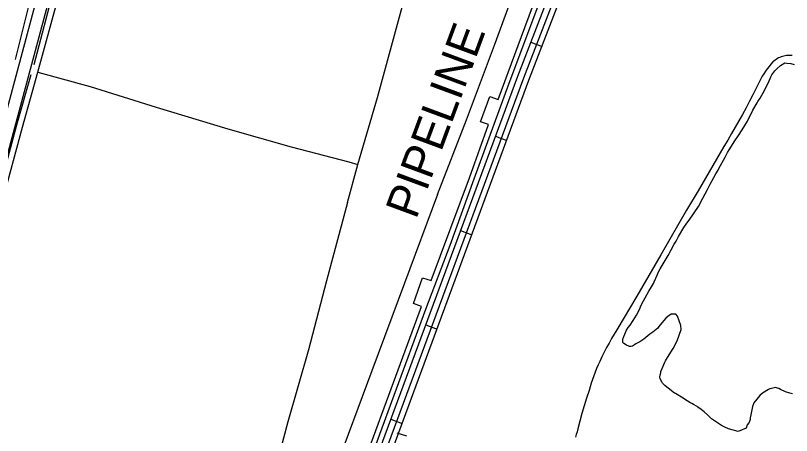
# Model space of a CAD drawing. Extents: x 3392644 to 3430565, y 576657 to 602123.
# Drawn here: x 3412867 to 3414797, y 597078 to 598121 of the extents above; entities that cross this region are included whole.
import ezdxf

# ---------------------------------------------------------------- set-up
doc = ezdxf.new("R2010")
doc.units = 0
for name, color, linetype in [('V-DTCH-CNTR', 7, 'Continuous'), ('V-ROAD-CNTR', 7, 'Continuous'), ('V-SITE-VEGE', 7, 'Continuous'), ('V-TOPO-SHOR', 7, 'Continuous'), ('V-UTIL-IDEN', 7, 'Continuous'), ('V-UTIL-LINE', 7, 'Continuous')]:
    doc.layers.add(name, color=color, linetype=linetype)

msp = doc.modelspace()

# ---------------------------------------------------------------- linework, layer by layer
at = {"layer": 'V-DTCH-CNTR'}
for points in [[(3412834, 597656.9), (3412884.4, 597843.9), (3412922.2, 597980.9), (3412986.3, 598214.3), (3413056.2, 598469.4), (3413113.6, 598688.9), (3413172.8, 598901.5), (3413193.2, 598978.8)], [(3413692.6, 597656.9), (3413718.7, 597751.5), (3413767.3, 597917.8), (3413822.1, 598118.4), (3413873.7, 598307.7)], [(3414799.1, 598022), (3414795.6, 598022.3), (3414792.1, 598022.4), (3414788.6, 598022.3), (3414785.2, 598022), (3414781.7, 598021.4), (3414778.3, 598020.7), (3414774.9, 598019.8), (3414771.6, 598018.7), (3414768.3, 598017.4), (3414765.2, 598016), (3414762.1, 598014.3), (3414759.1, 598012.5), (3414756.3, 598010.5), (3414753.5, 598008.3), (3414750.9, 598006), (3414746.1, 598000.5), (3414741.4, 597994.8), (3414736.9, 597989), (3414732.6, 597983), (3414728.5, 597976.9), (3414724.6, 597970.6), (3414721, 597964.3), (3414717.5, 597957.8), (3414709.5, 597941.2), (3414701.2, 597924.7), (3414692.8, 597908.3), (3414684.2, 597892), (3414675.4, 597875.8), (3414666.5, 597859.7), (3414657.4, 597843.7), (3414648, 597827.8), (3414638.5, 597812), (3414628.9, 597796.3)], [(3412922.2, 597980.9), (3413052.3, 597945.1), (3413216.7, 597893.9), (3413395.3, 597840), (3413552.7, 597795.4), (3413695.9, 597757.6), (3413718.7, 597751.5)], [(3414628.9, 597796.3), (3414565.4, 597685.6), (3414536.1, 597637.3)], [(3413692.6, 597656.9), (3413640.9, 597462.1), (3413595.8, 597290.6), (3413544.4, 597111.2), (3413491.1, 596911.7)], [(3414536.1, 597637.3), (3414472.4, 597526.8), (3414412.2, 597424.2), (3414363, 597340.3), (3414356.4, 597329.4), (3414349.9, 597318.4), (3414343.6, 597307.3), (3414337.4, 597296), (3414331.5, 597284.7), (3414325.7, 597273.3), (3414320.2, 597261.8), (3414316.1, 597253), (3414312.3, 597244.1), (3414308.7, 597235.1), (3414305.4, 597226), (3414302.2, 597216.9), (3414299.2, 597207.7), (3414296.5, 597198.4), (3414293.9, 597189.1), (3414287.7, 597170.2), (3414281.7, 597151.2), (3414276, 597132.2), (3414270.6, 597113), (3414265.4, 597093.8), (3414263.8, 597087), (3414262, 597080.2), (3414260.1, 597073.5)], [(3413840.3, 597075.8), (3413816.6, 597083)]]:
    msp.add_lwpolyline(points, dxfattribs=at)
at = {"layer": 'V-ROAD-CNTR'}
for p, q in [((3414148.8, 598055.5), (3414176.8, 598044.6)), ((3414060.8, 597821.2), (3414088.9, 597810.8)), ((3413974, 597586.8), (3414002.2, 597576.4)), ((3413887.3, 597352.3), (3413915.5, 597341.9)), ((3413800.6, 597117.8), (3413828.7, 597107.4))]:
    msp.add_line(p, q, dxfattribs=at)
for points in [[(3412514, 596641.3), (3412697.1, 597334.3), (3412918.5, 598156.8), (3413096.2, 598791.4), (3413215.5, 599260.1), (3413330.9, 599682.8), (3413442.7, 600095.2), (3413490.4, 600256.5), (3413503, 600296.4)], [(3412574.6, 596753), (3412726.1, 597326.6), (3412947.4, 598148.9), (3413125.2, 598783.6), (3413244.5, 599252.4), (3413359.9, 599674.9), (3413471.6, 600087.1), (3413519.1, 600247.7), (3413524.8, 600265.7)], [(3413519.4, 596370.8), (3413543.9, 596437.1), (3413772.3, 597041.4), (3414116.2, 597971), (3414487.8, 598932.8)], [(3414501.8, 598927.3), (3414130.2, 597965.7), (3413786.4, 597036.1), (3413558, 596431.8), (3413532.8, 596363.9)], [(3413552.4, 596373.5), (3413572, 596426.5), (3413800.4, 597030.9), (3414144.2, 597960.4), (3414515.7, 598921.9)]]:
    msp.add_lwpolyline(points, dxfattribs=at)
at = {"layer": 'V-SITE-VEGE'}
for points in [[(3414406.5, 597302.9), (3414402.1, 597299.9), (3414398.7, 597298.9), (3414394.5, 597298.7), (3414392.2, 597299.5), (3414386.5, 597301.9), (3414380.3, 597306.4), (3414377.5, 597309.1), (3414377.3, 597313), (3414377.9, 597316.6), (3414380.3, 597323.3), (3414386.8, 597339.1), (3414391.3, 597345.8), (3414395.8, 597351.7), (3414403.5, 597363), (3414407.8, 597369.7), (3414411.8, 597376.9), (3414419.6, 597392.7), (3414422, 597397), (3414425.2, 597404.8), (3414429.2, 597412.5), (3414442.6, 597436.2), (3414449, 597446.8), (3414451.7, 597451.4), (3414453.8, 597455.6), (3414455.4, 597459.4), (3414463.2, 597476.2), (3414466.5, 597484), (3414470.5, 597491.7), (3414485.2, 597516.4), (3414490.2, 597525.2), (3414498, 597538.9), (3414505.7, 597552.8), (3414510.3, 597560.5), (3414516.4, 597572.4), (3414529.2, 597594.3), (3414537.2, 597605.6), (3414543, 597612.8), (3414565.6, 597646.7), (3414569.7, 597654.5), (3414571, 597656.8), (3414588.4, 597689), (3414592.7, 597697.5), (3414594.8, 597702.2), (3414609, 597728.2), (3414614.6, 597736.7), (3414616.7, 597741.1), (3414632.5, 597769.4), (3414638.1, 597780.8), (3414642.4, 597787.7), (3414656.5, 597809.6), (3414665.8, 597823.3), (3414674.9, 597837.4), (3414687.9, 597858.8), (3414701.1, 597886.1), (3414712, 597904.7), (3414713.9, 597907.5), (3414719, 597916), (3414730.7, 597936.9), (3414736.3, 597947.2), (3414739.3, 597953.1), (3414744.1, 597965.3), (3414746, 597969.4), (3414748.7, 597974.3), (3414755.6, 597983.8), (3414760.4, 597989.2), (3414769.6, 597997.4), (3414780.3, 598003.7), (3414785.3, 598002.9), (3414795.9, 598002.2), (3414803.9, 597999.5)], [(3414799.5, 597181.3), (3414793, 597182.7), (3414782.7, 597185.9), (3414769.5, 597192.1), (3414765.9, 597194.2), (3414762.5, 597195.3), (3414757.1, 597196.7), (3414747.2, 597194.5), (3414743.5, 597193.3), (3414740.1, 597191.8), (3414724.9, 597182.9), (3414718.1, 597177), (3414703.8, 597159.1), (3414702.4, 597156), (3414700.5, 597149.5), (3414695.8, 597129), (3414694.6, 597121.8), (3414694.3, 597117.6), (3414691.8, 597110.1), (3414687.3, 597103.7), (3414684.1, 597095.7), (3414664.2, 597087.7), (3414640.6, 597093.8), (3414631.6, 597098), (3414622.8, 597102.6), (3414610.7, 597110.3), (3414601, 597117), (3414598.1, 597119.4), (3414587.9, 597128.9), (3414580, 597136.5), (3414576.6, 597139.2), (3414572.2, 597142.4), (3414564.5, 597147.7), (3414562.2, 597149.5), (3414553.5, 597154.6), (3414549.3, 597156.7), (3414544.4, 597159.7), (3414531, 597167.7), (3414527.4, 597170.3), (3414508.9, 597182.1), (3414506.6, 597183.1), (3414490.6, 597194.8), (3414487.3, 597197.7), (3414482.4, 597201.7), (3414476.3, 597208), (3414474.3, 597210.7), (3414470.7, 597218.5), (3414469.8, 597223.5), (3414471.8, 597234.4), (3414472.6, 597236.9), (3414475.5, 597244.4), (3414482.5, 597260.2), (3414484.1, 597262.8), (3414489.2, 597271.5), (3414502.5, 597293.4), (3414513.2, 597312.7), (3414522.8, 597340.7), (3414522.1, 597351.3), (3414513.9, 597374.1), (3414509.8, 597379.3), (3414497.9, 597379), (3414490, 597373.7), (3414484.7, 597368.8), (3414470.7, 597352.6), (3414467.5, 597348.3), (3414464.6, 597344.7), (3414452, 597334.2), (3414445.1, 597329.1), (3414429.9, 597316.6), (3414419.6, 597310.5), (3414415.4, 597308.3), (3414410.2, 597305), (3414406.5, 597302.9)]]:
    msp.add_lwpolyline(points, dxfattribs=at)
at = {"layer": 'V-TOPO-SHOR'}
for points in [[(3412867.1, 598012.1), (3412917.4, 598215.4), (3412971.9, 598426.4), (3413018.3, 598605), (3413074.5, 598807.6), (3413120, 598966.7), (3413135, 599022.5)], [(3412913, 597999.9), (3412964.3, 598193.1), (3413023, 598405.2), (3413080, 598619), (3413136.4, 598837), (3413173.9, 598973.8)], [(3413917, 597676.7), (3413988.8, 597862), (3414058.3, 598047.9), (3414132.8, 598251.4), (3414202.2, 598436.1), (3414277.2, 598636.7), (3414303, 598697.7)], [(3412820, 597663.9), (3412870.6, 597849.5), (3412906.2, 597974.6)], [(3413917, 597676.7), (3413834.9, 597456.2), (3413753.3, 597238.6), (3413659.9, 596986.7), (3413557.8, 596718.9), (3413468.4, 596476.6), (3413439.3, 596402.2)]]:
    msp.add_lwpolyline(points, dxfattribs=at)
at = {"layer": 'V-UTIL-LINE'}
for points in [[(3414964.8, 600294), (3414906.8, 600135.3), (3414726.9, 599652.5), (3414570.2, 599234), (3414409.1, 598798.8), (3414229.9, 598315.3), (3414094.3, 597952.8), (3414007.2, 597715)], [(3413996.1, 597717.7), (3414043.3, 597850.6), (3414023.3, 597857.2), (3414046.5, 597920.1), (3414067.9, 597912.8), (3414210.9, 598300.2)], [(3414007.2, 597715), (3413947, 597550.2), (3413887.2, 597390.6), (3413808.3, 597177), (3413723.9, 596948.8), (3413664.5, 596789.6), (3413598.5, 596612.5), (3413534, 596439.4), (3413502.6, 596354.1), (3413471.5, 596274.2), (3413390.6, 596051.1), (3413360.5, 595968.7), (3413290.1, 595816.1), (3413212.5, 595654), (3413149.6, 595519.6)], [(3413733.9, 597011.4), (3413813.2, 597225.3), (3413876.9, 597398.4), (3413857.1, 597405.8), (3413879.4, 597469.2), (3413900.7, 597462.6), (3413996.1, 597717.7)]]:
    msp.add_lwpolyline(points, dxfattribs=at)

# ---------------------------------------------------------------- texts
at = {"layer": 'V-UTIL-IDEN'}
msp.add_text('PIPELINE', height=83, rotation=69.6993, dxfattribs=at).set_placement((3413863.4, 597612.7))

doc.saveas('drawing.dxf')
